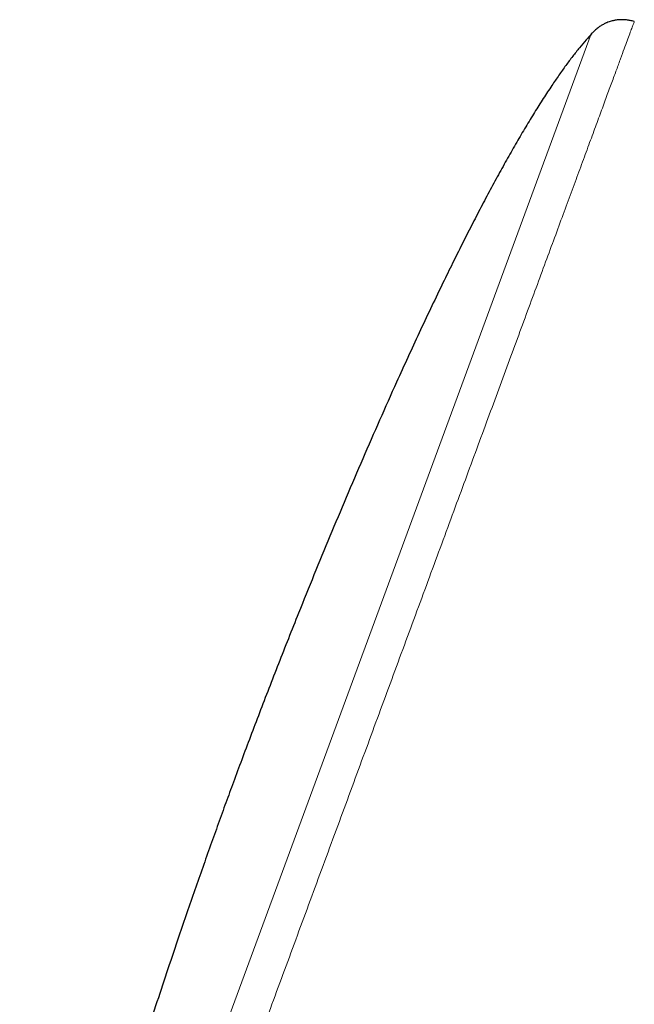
# Model space of a CAD drawing. Header units: millimetres. Extents: x 8 to 791, y 12 to 1717.
# Tile 338 of 344: x 742 to 766, y 1564 to 1603. Entities that reach past the tile are written whole.
import ezdxf

# ---------------------------------------------------------------- set-up
doc = ezdxf.new("R2010")
doc.units = ezdxf.units.MM

msp = doc.modelspace()

# ---------------------------------------------------------------- linework, layer by layer
at = {"color": 8, "linetype": 'Continuous', "lineweight": 0}
msp.add_line((741.823, 1541.425), (764.264, 1602.258), dxfattribs=at)
for points, knots in [([(765.953, 1602.75), (765.951, 1602.744), (765.946, 1602.732), (765.911, 1602.638), (765.856, 1602.487), (765.778, 1602.275), (765.678, 1602.005), (765.558, 1601.679), (765.417, 1601.298), (765.256, 1600.861), (765.073, 1600.366), (764.869, 1599.813), (764.644, 1599.201), (764.398, 1598.536), (764.133, 1597.818), (763.851, 1597.053), (763.553, 1596.244), (763.239, 1595.394), (762.909, 1594.499), (762.561, 1593.555), (762.195, 1592.563), (761.811, 1591.524), (761.414, 1590.446), (761.003, 1589.331), (760.581, 1588.188), (760.15, 1587.02), (759.711, 1585.83), (759.262, 1584.613), (758.801, 1583.364), (758.329, 1582.084), (757.847, 1580.776), (757.357, 1579.449), (756.862, 1578.107), (756.365, 1576.76), (755.867, 1575.411), (755.37, 1574.062), (754.87, 1572.708), (754.367, 1571.344), (753.861, 1569.971), (753.352, 1568.593), (752.846, 1567.22), (752.342, 1565.855), (751.846, 1564.509), (751.357, 1563.184), (750.877, 1561.882), (750.403, 1560.597), (749.934, 1559.325), (749.47, 1558.069), (749.013, 1556.83), (748.567, 1555.62), (748.131, 1554.44), (747.711, 1553.299), (747.305, 1552.2), (746.915, 1551.143), (746.539, 1550.123), (746.175, 1549.138), (745.825, 1548.188), (745.489, 1547.278), (745.171, 1546.415), (744.87, 1545.599), (744.589, 1544.838), (744.329, 1544.132), (744.089, 1543.481), (743.867, 1542.881), (743.665, 1542.332), (743.481, 1541.835), (743.318, 1541.391), (743.176, 1541.006), (743.055, 1540.679), (742.957, 1540.413), (742.881, 1540.208), (742.827, 1540.06), (742.797, 1539.978), (742.784, 1539.944), (742.788, 1539.954), (742.788, 1539.954)], [0, 0, 0, 0, 0.014, 0.028, 0.042, 0.056, 0.07, 0.08375, 0.0975, 0.11125, 0.125, 0.139, 0.153, 0.167, 0.181, 0.195, 0.20875, 0.2225, 0.23625, 0.25, 0.264, 0.278, 0.292, 0.306, 0.32, 0.33375, 0.3475, 0.36125, 0.375, 0.389, 0.403, 0.417, 0.431, 0.445, 0.45875, 0.4725, 0.48625, 0.5, 0.514, 0.528, 0.542, 0.556, 0.57, 0.58375, 0.5975, 0.61125, 0.625, 0.639, 0.653, 0.667, 0.680999, 0.694999, 0.708749, 0.722499, 0.73625, 0.75, 0.763999, 0.777999, 0.791999, 0.805999, 0.819999, 0.833749, 0.847499, 0.861249, 0.874999, 0.888999, 0.902999, 0.916999, 0.930999, 0.944999, 0.958749, 0.972499, 0.986249, 0.999999, 1, 1, 1, 1]), ([(765.506, 1530.008), (765.508, 1530.014), (765.513, 1530.026), (765.549, 1530.125), (765.607, 1530.282), (765.689, 1530.503), (765.793, 1530.785), (765.918, 1531.126), (766.065, 1531.524), (766.233, 1531.98), (766.424, 1532.496), (766.637, 1533.074), (766.872, 1533.712), (767.129, 1534.407), (767.405, 1535.156), (767.7, 1535.955), (768.011, 1536.799), (768.339, 1537.686), (768.683, 1538.621), (769.047, 1539.606), (769.429, 1540.642), (769.829, 1541.727), (770.244, 1542.852), (770.673, 1544.016), (771.113, 1545.209), (771.563, 1546.428), (772.022, 1547.67), (772.49, 1548.941), (772.971, 1550.245), (773.464, 1551.581), (773.968, 1552.947), (774.479, 1554.331), (774.996, 1555.732), (775.514, 1557.138), (776.034, 1558.547), (776.553, 1559.955), (777.075, 1561.368), (777.6, 1562.792), (778.129, 1564.225), (778.659, 1565.664), (779.188, 1567.097), (779.714, 1568.522), (780.232, 1569.928), (780.743, 1571.311), (781.244, 1572.67), (781.738, 1574.011), (782.228, 1575.339), (782.712, 1576.651), (783.189, 1577.943), (783.655, 1579.207), (784.11, 1580.439), (784.549, 1581.629), (784.972, 1582.777), (785.379, 1583.881), (785.772, 1584.945), (786.151, 1585.974), (786.517, 1586.965), (786.868, 1587.915), (787.2, 1588.816), (787.514, 1589.667), (787.807, 1590.462), (788.079, 1591.199), (788.33, 1591.879), (788.561, 1592.505), (788.772, 1593.078), (788.964, 1593.597), (789.135, 1594.06), (789.283, 1594.462), (789.409, 1594.803), (789.511, 1595.081), (789.59, 1595.296), (789.646, 1595.447), (789.681, 1595.542), (789.686, 1595.554), (789.688, 1595.56)], [0, 0, 0, 0, 0.014, 0.028, 0.042, 0.056, 0.07, 0.08375, 0.0975, 0.11125, 0.125, 0.139, 0.153, 0.167, 0.181, 0.195, 0.20875, 0.2225, 0.23625, 0.25, 0.264, 0.278, 0.292, 0.306, 0.32, 0.33375, 0.3475, 0.36125, 0.375, 0.389, 0.403, 0.417, 0.431, 0.445, 0.45875, 0.4725, 0.48625, 0.5, 0.514, 0.528, 0.542, 0.556, 0.57, 0.58375, 0.5975, 0.61125, 0.625, 0.639, 0.653, 0.667, 0.681, 0.695, 0.70875, 0.7225, 0.73625, 0.75, 0.764, 0.778, 0.792, 0.806, 0.82, 0.83375, 0.8475, 0.86125, 0.875, 0.889, 0.903, 0.917, 0.931, 0.945, 0.95875, 0.9725, 0.98625, 1, 1, 1, 1])]:
    msp.add_open_spline(points, degree=3, knots=knots, dxfattribs=at)
at = {"color": 7, "linetype": 'Continuous', "lineweight": 30}
for points, knots in [([(765.953, 1602.75), (765.899, 1602.763), (765.798, 1602.788), (765.654, 1602.809), (765.527, 1602.818), (765.417, 1602.819), (765.323, 1602.814), (765.244, 1602.805), (765.176, 1602.794), (765.112, 1602.78), (765.042, 1602.762), (764.959, 1602.736), (764.865, 1602.7), (764.761, 1602.651), (764.647, 1602.585), (764.523, 1602.5), (764.392, 1602.391), (764.309, 1602.305), (764.264, 1602.258)], [0, 0, 0, 0, 0.089237, 0.167198, 0.235136, 0.294016, 0.344544, 0.387207, 0.422321, 0.454319, 0.493229, 0.539532, 0.593421, 0.655281, 0.725748, 0.805764, 0.896623, 1, 1, 1, 1]), ([(764.265, 1602.258), (764.195, 1602.181), (764.034, 1602.005), (763.791, 1601.712), (763.527, 1601.377), (763.259, 1601.019), (762.986, 1600.637), (762.69, 1600.204), (762.371, 1599.717), (762.029, 1599.175), (761.682, 1598.604), (761.33, 1598.005), (760.973, 1597.379), (760.612, 1596.729), (760.248, 1596.056), (759.88, 1595.361), (759.51, 1594.645), (759.138, 1593.91), (758.764, 1593.158), (758.365, 1592.342), (757.944, 1591.463), (757.5, 1590.521), (757.057, 1589.562), (756.537, 1588.42), (755.945, 1587.094), (755.286, 1585.585), (754.636, 1584.065), (753.998, 1582.545), (753.374, 1581.031), (752.832, 1579.691), (752.368, 1578.528), (751.979, 1577.543), (751.602, 1576.573), (751.235, 1575.621), (750.88, 1574.69), (750.538, 1573.781), (750.317, 1573.183), (750.208, 1572.888)], [0, 0, 0, 0, 0.009465, 0.021944, 0.034928, 0.048618, 0.062996, 0.078042, 0.096797, 0.116433, 0.136912, 0.158194, 0.180238, 0.203004, 0.226449, 0.25053, 0.275205, 0.300431, 0.326163, 0.352359, 0.383766, 0.415682, 0.448035, 0.480752, 0.530851, 0.581361, 0.632024, 0.682585, 0.732786, 0.782368, 0.815283, 0.847721, 0.879603, 0.910852, 0.941387, 0.971129, 1, 1, 1, 1]), ([(750.208, 1572.888), (750.109, 1572.62), (749.91, 1572.078), (749.611, 1571.253), (749.308, 1570.407), (749.001, 1569.541), (748.691, 1568.657), (748.38, 1567.757), (748.027, 1566.725), (747.634, 1565.562), (747.205, 1564.266), (746.778, 1562.955), (746.371, 1561.682), (745.985, 1560.452), (745.62, 1559.267), (745.264, 1558.085), (744.917, 1556.91), (744.582, 1555.743), (744.259, 1554.588), (743.949, 1553.45), (743.679, 1552.422), (743.446, 1551.505), (743.247, 1550.697), (743.058, 1549.904), (742.881, 1549.128), (742.714, 1548.37), (742.563, 1547.645), (742.427, 1546.953), (742.305, 1546.295), (742.195, 1545.658), (742.099, 1545.043), (742.02, 1544.481), (741.956, 1543.973), (741.907, 1543.515), (741.868, 1543.076), (741.839, 1542.655), (741.821, 1542.254), (741.815, 1541.88), (741.815, 1541.605), (741.822, 1541.458), (741.824, 1541.425)], [0, 0, 0, 0, 0.026151, 0.053025, 0.080564, 0.108707, 0.137397, 0.166574, 0.196179, 0.237477, 0.27932, 0.321555, 0.364029, 0.40203, 0.439992, 0.477806, 0.515365, 0.55256, 0.589284, 0.62543, 0.660891, 0.686859, 0.712341, 0.737295, 0.761677, 0.785443, 0.808551, 0.829698, 0.850187, 0.869984, 0.889055, 0.907368, 0.922026, 0.936117, 0.949624, 0.962532, 0.974825, 0.98649, 0.996903, 1, 1, 1, 1])]:
    msp.add_open_spline(points, degree=3, knots=knots, dxfattribs=at)

doc.saveas('drawing.dxf')
